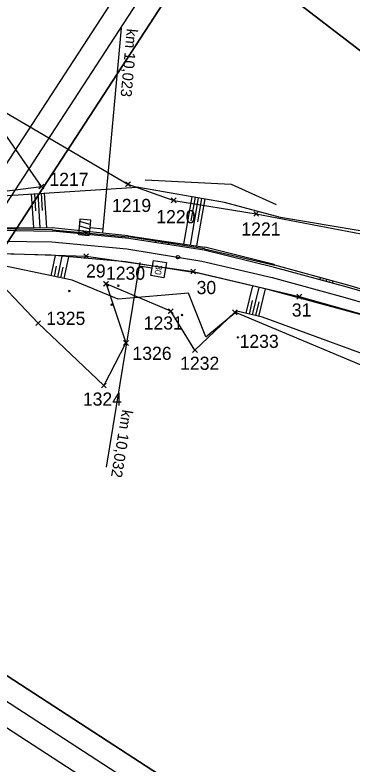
# Model space of a CAD drawing. Extents: x -866402 to -860377, y -1041908 to -1038598.
# Drawn here: x -862289.5 to -862212.6, y -1039343.6 to -1039172.6 of the extents above; entities that cross this region are included whole.
import ezdxf

# ---------------------------------------------------------------- set-up
doc = ezdxf.new("R2010")
doc.units = 0
for name, color, linetype in [('PS 01 trasa', 7, 'Continuous'), ('PS 02 trasa', 7, 'Continuous'), ('SO 01 trasa', 7, 'Continuous'), ('SZDC', 7, 'Continuous'), ('Vrstva 1', 7, 'Continuous'), ('Vrstva 48', 7, 'Continuous'), ('Vrstva 49', 7, 'Continuous'), ('Vrstva 5', 7, 'Continuous'), ('Vrstva 60', 7, 'Continuous'), ('Vrstva 7', 7, 'Continuous')]:
    doc.layers.add(name, color=color, linetype=linetype)

msp = doc.modelspace()

# ---------------------------------------------------------------- linework, layer by layer
at = {"layer": 'PS 01 trasa'}
msp.add_lwpolyline([(-862299.09, -1039226.88), (-862273.29, -1039227.68), (-862248.85, -1039231.2), (-862224.66, -1039236.92), (-862200.64, -1039243.69), (-862176.76, -1039250.51), (-862152.59, -1039257.52), (-862128.57, -1039264.44), (-862103.22, -1039271.85), (-862102.22, -1039272.14), (-862096.54, -1039273.77), (-862095.01, -1039274.21), (-862087.95, -1039276.24), (-862082.39, -1039277.83)], dxfattribs=at)
at = {"layer": 'PS 02 trasa'}
msp.add_lwpolyline([(-862490.8, -1039355.08), (-862481.41, -1039336.58), (-862468.07, -1039315.92), (-862454.02, -1039298.95), (-862434.76, -1039279.82), (-862415.25, -1039264.75), (-862394.03, -1039251.93), (-862371.24, -1039241.59), (-862347.95, -1039233.96), (-862323.82, -1039229.06), (-862299.09, -1039226.88), (-862273.29, -1039227.68), (-862248.85, -1039231.2), (-862224.66, -1039236.92), (-862200.64, -1039243.69)], dxfattribs=at)
at = {"layer": 'SO 01 trasa'}
msp.add_lwpolyline([(-862299.09, -1039226.88), (-862273.29, -1039227.68), (-862248.85, -1039231.2), (-862224.66, -1039236.92), (-862200.64, -1039243.69), (-862176.76, -1039250.51), (-862152.59, -1039257.52), (-862128.57, -1039264.44), (-862103.22, -1039271.85)], dxfattribs=at)
at = {"layer": 'SZDC'}
for points in [[(-862521.71, -1039358.08), (-862507.17, -1039329.53), (-862500.14, -1039305.05), (-862498.55, -1039302.13), (-862487.25, -1039304.3), (-862484.62, -1039297.79), (-862467.38, -1039281.45), (-862436.33, -1039256.55), (-862366.3, -1039227.38), (-862303.99, -1039214.35), (-862283.48, -1039211.79), (-862297.66, -1039191.42), (-862263.73, -1039211.26), (-862253.31, -1039214.94), (-862234.51, -1039218.03), (-862199.37, -1039224.74)], [(-862268.74, -1039234), (-862264.19, -1039247.49), (-862269.23, -1039257.19), (-862284.23, -1039242.97), (-862296.71, -1039229.87)], [(-862197.34, -1039258.12), (-862239.36, -1039240.49), (-862248.45, -1039249.1), (-862253.99, -1039240.23), (-862268.74, -1039234)]]:
    msp.add_lwpolyline(points, dxfattribs=at)
at = {"layer": 'Vrstva 1'}
for points in [[(-862350.36, -1039297.02), (-861294.1, -1039983.97), (-861132.18, -1039735), (-862188.44, -1039048.05)], [(-862186.98, -1039054.97), (-861139.1, -1039736.46), (-861295.57, -1039977.05), (-862343.44, -1039295.55)], [(-862336.53, -1039294.09), (-861468.88, -1039858.37), (-861317.86, -1039626.16), (-862185.51, -1039061.88)], [(-862185.51, -1039061.88), (-861317.86, -1039626.16), (-861468.88, -1039858.37), (-862336.53, -1039294.09)], [(-862752.84, -1040069.45), (-862122.79, -1039248.31), (-862342.55, -1039079.69), (-862972.6, -1039900.83)], [(-862972.6, -1039900.83), (-862342.55, -1039079.69), (-862122.79, -1039248.31), (-862752.84, -1040069.45)]]:
    msp.add_lwpolyline(points, close=True, dxfattribs=at)
msp.add_lwpolyline([(-862494.61, -1039356.98), (-862487.83, -1039342.57), (-862479.6, -1039328.11), (-862470.61, -1039314.75), (-862460.78, -1039302.18), (-862456.07, -1039296.77), (-862449.22, -1039289.53), (-862437.48, -1039278.49), (-862424.62, -1039268.05), (-862410.54, -1039258.33), (-862394.98, -1039249.32), (-862379.54, -1039241.95), (-862364.62, -1039236.19), (-862348.59, -1039231.34), (-862331.87, -1039227.62), (-862314.89, -1039225.23), (-862298.26, -1039224.19), (-862281.07, -1039224.42), (-862264.02, -1039225.97), (-862246.91, -1039228.79), (-862230.83, -1039232.57), (-862214.22, -1039237.15), (-862198.47, -1039241.66)], dxfattribs=at)
msp.add_circle((-862252.34, -1039227.9), 0.4, dxfattribs=at)
at = {"layer": 'Vrstva 48'}
for p, q in [((-862285.8, -1039213.49), (-862285.3, -1039221.2)), ((-862285.06, -1039213.44), (-862284.8, -1039217.32)), ((-862284.31, -1039213.39), (-862283.8, -1039221.21)), ((-862283.56, -1039213.34), (-862283.3, -1039217.28)), ((-862282.81, -1039213.29), (-862282.29, -1039221.22)), ((-862249.18, -1039214.11), (-862251.07, -1039224.92)), ((-862247.7, -1039214.37), (-862249.58, -1039225.14)), ((-862248.44, -1039214.24), (-862249.38, -1039219.63)), ((-862246.22, -1039214.63), (-862248.1, -1039225.35)), ((-862246.96, -1039214.5), (-862247.9, -1039219.87)), ((-862257.4, -1039224.57), (-862257.35, -1039224.25)), ((-862256.66, -1039224.69), (-862256.64, -1039224.53)), ((-862255.92, -1039224.8), (-862255.87, -1039224.49)), ((-862255.18, -1039224.92), (-862255.16, -1039224.76)), ((-862254.44, -1039225.03), (-862254.39, -1039224.73)), ((-862281.23, -1039232.15), (-862280.26, -1039227.53)), ((-862279.76, -1039232.46), (-862278.76, -1039227.66)), ((-862278.3, -1039232.77), (-862277.25, -1039227.8)), ((-862280.5, -1039232.31), (-862280, -1039229.95)), ((-862279.03, -1039232.61), (-862278.52, -1039230.17)), ((-862219.98, -1039233.06), (-862219.85, -1039232.59)), ((-862236.78, -1039240.72), (-862235.27, -1039234.47)), ((-862219.25, -1039233.26), (-862219.19, -1039233.02)), ((-862218.53, -1039233.45), (-862218.41, -1039232.98)), ((-862217.81, -1039233.64), (-862217.74, -1039233.41)), ((-862217.08, -1039233.84), (-862216.96, -1039233.38)), ((-862235.32, -1039241.07), (-862233.81, -1039234.81)), ((-862233.87, -1039241.43), (-862232.35, -1039235.15)), ((-862236.05, -1039240.9), (-862235.3, -1039237.77)), ((-862234.59, -1039241.25), (-862233.84, -1039238.11))]:
    msp.add_line(p, q, dxfattribs=at)
at = {"layer": 'Vrstva 49'}
for p, q in [((-862304.63, -1039214.72), (-862261.74, -1039211.91)), ((-862298.34, -1039221.11), (-862281.02, -1039221.22)), ((-862280.97, -1039221.69), (-862298.32, -1039221.4)), ((-862263.71, -1039223.06), (-862281.02, -1039221.22)), ((-862280.97, -1039221.69), (-862263.62, -1039223.25)), ((-862263.71, -1039223.06), (-862246.23, -1039225.63)), ((-862246.28, -1039226.03), (-862263.62, -1039223.25)), ((-862281.28, -1039227.44), (-862296.42, -1039227.08)), ((-862264.25, -1039228.95), (-862281.28, -1039227.44)), ((-862246.28, -1039226.03), (-862230.28, -1039229.76)), ((-862276.49, -1039233.14), (-862296.11, -1039229.04)), ((-862247.39, -1039231.63), (-862264.25, -1039228.95)), ((-862231.87, -1039235.27), (-862247.39, -1039231.63)), ((-862265.95, -1039237.49), (-862276.49, -1039233.14)), ((-862266.09, -1039234.26), (-862265.73, -1039234.62)), ((-862266.09, -1039234.62), (-862265.73, -1039234.26)), ((-862277.29, -1039235.46), (-862276.94, -1039235.82)), ((-862277.29, -1039235.82), (-862276.94, -1039235.46)), ((-862249.91, -1039236.12), (-862265.95, -1039237.49)), ((-862245.96, -1039246.08), (-862249.91, -1039236.12)), ((-862215.26, -1039239.77), (-862231.87, -1039235.27)), ((-862267.62, -1039238.54), (-862267.27, -1039238.89)), ((-862267.62, -1039238.89), (-862267.27, -1039238.54)), ((-862251.58, -1039240.95), (-862251.22, -1039241.3)), ((-862251.58, -1039241.3), (-862251.22, -1039240.95)), ((-862245.96, -1039246.08), (-862238.9, -1039240.21)), ((-862233.07, -1039241.62), (-862238.9, -1039240.21)), ((-862199.48, -1039244.17), (-862215.26, -1039239.77)), ((-862203.03, -1039252.65), (-862233.07, -1039241.62)), ((-862238.87, -1039246.05), (-862238.52, -1039246.4)), ((-862238.87, -1039246.4), (-862238.52, -1039246.05))]:
    msp.add_line(p, q, dxfattribs=at)
for points in [[(-862259.81, -1039210.26), (-862240.2, -1039211.28), (-862229.95, -1039215.88)], [(-862195.41, -1039226.33), (-862210.35, -1039221.97), (-862228.95, -1039218.83), (-862241.73, -1039215.42), (-862261.74, -1039211.91)], [(-862332.14, -1039224.48), (-862316.38, -1039223.19), (-862298.34, -1039221.67), (-862280.86, -1039222.01)], [(-862173.57, -1039246.48), (-862197.8, -1039239.43), (-862213.73, -1039234.74), (-862230.32, -1039230.29), (-862246.38, -1039226.28), (-862263.56, -1039223.62), (-862280.86, -1039222.01)], [(-862230.28, -1039229.76), (-862230.36, -1039229.59), (-862246.23, -1039225.63)], [(-862197.64, -1039239), (-862213.57, -1039234.3), (-862230.28, -1039229.76)]]:
    msp.add_lwpolyline(points, dxfattribs=at)
at = {"layer": 'Vrstva 5'}
for p, q in [((-862261.05, -1039229.15), (-862261.3, -1039230.63)), ((-862261.18, -1039229.89), (-862268.73, -1039275.87)), ((-862261.18, -1039229.89), (-862258.22, -1039230.38))]:
    msp.add_line(p, q, dxfattribs=at)
msp.add_lwpolyline([(-862258.5, -1039232.1), (-862257.93, -1039228.65), (-862254.97, -1039229.14), (-862255.54, -1039232.59)], close=True, dxfattribs=at)
at = {"layer": 'Vrstva 60'}
for p, q in [((-862283.03, -1039212.24), (-862284.03, -1039211.24)), ((-862283.03, -1039211.34), (-862284.03, -1039212.34)), ((-862283.93, -1039212.24), (-862282.93, -1039211.24)), ((-862283.93, -1039211.34), (-862282.93, -1039212.34)), ((-862283.48, -1039211.79), (-862283.48, -1039211.79)), ((-862263.28, -1039211.71), (-862264.28, -1039210.71)), ((-862263.28, -1039210.81), (-862264.28, -1039211.81)), ((-862264.18, -1039211.71), (-862263.18, -1039210.71)), ((-862264.18, -1039210.81), (-862263.18, -1039211.81)), ((-862263.73, -1039211.26), (-862263.73, -1039211.26)), ((-862252.86, -1039215.39), (-862253.86, -1039214.39)), ((-862252.86, -1039214.49), (-862253.86, -1039215.49)), ((-862253.76, -1039215.39), (-862252.76, -1039214.39)), ((-862253.76, -1039214.49), (-862252.76, -1039215.49)), ((-862253.31, -1039214.94), (-862253.31, -1039214.94)), ((-862234.06, -1039218.48), (-862235.06, -1039217.48)), ((-862234.06, -1039217.58), (-862235.06, -1039218.58)), ((-862234.96, -1039218.48), (-862233.96, -1039217.48)), ((-862234.96, -1039217.58), (-862233.96, -1039218.58)), ((-862234.51, -1039218.03), (-862234.51, -1039218.03)), ((-862272.83, -1039228.13), (-862273.83, -1039227.13)), ((-862272.83, -1039227.23), (-862273.83, -1039228.23)), ((-862273.73, -1039228.13), (-862272.73, -1039227.13)), ((-862273.73, -1039227.23), (-862272.73, -1039228.23)), ((-862273.29, -1039227.68), (-862273.29, -1039227.68)), ((-862248.4, -1039231.65), (-862249.4, -1039230.65)), ((-862248.4, -1039230.75), (-862249.4, -1039231.75)), ((-862249.3, -1039231.65), (-862248.3, -1039230.65)), ((-862249.3, -1039230.75), (-862248.3, -1039231.75)), ((-862248.85, -1039231.2), (-862248.85, -1039231.2)), ((-862268.29, -1039234.45), (-862269.29, -1039233.45)), ((-862268.29, -1039233.55), (-862269.29, -1039234.55)), ((-862269.19, -1039234.45), (-862268.19, -1039233.45)), ((-862269.19, -1039233.55), (-862268.19, -1039234.55)), ((-862268.74, -1039234), (-862268.74, -1039234)), ((-862224.21, -1039237.37), (-862225.21, -1039236.37)), ((-862224.21, -1039236.47), (-862225.21, -1039237.47)), ((-862225.11, -1039237.37), (-862224.11, -1039236.37)), ((-862225.11, -1039236.47), (-862224.11, -1039237.47)), ((-862224.66, -1039236.92), (-862224.66, -1039236.92)), ((-862253.54, -1039240.68), (-862254.54, -1039239.68)), ((-862253.54, -1039239.78), (-862254.54, -1039240.78)), ((-862254.44, -1039240.68), (-862253.44, -1039239.68)), ((-862254.44, -1039239.78), (-862253.44, -1039240.78)), ((-862253.99, -1039240.23), (-862253.99, -1039240.23)), ((-862238.91, -1039240.94), (-862239.91, -1039239.94)), ((-862238.91, -1039240.04), (-862239.91, -1039241.04)), ((-862239.81, -1039240.94), (-862238.81, -1039239.94)), ((-862239.81, -1039240.04), (-862238.81, -1039241.04)), ((-862239.36, -1039240.49), (-862239.36, -1039240.49)), ((-862283.78, -1039243.42), (-862284.78, -1039242.42)), ((-862283.78, -1039242.52), (-862284.78, -1039243.52)), ((-862284.68, -1039243.42), (-862283.68, -1039242.42)), ((-862284.68, -1039242.52), (-862283.68, -1039243.52)), ((-862284.23, -1039242.97), (-862284.23, -1039242.97)), ((-862263.74, -1039247.94), (-862264.74, -1039246.94)), ((-862263.74, -1039247.04), (-862264.74, -1039248.04)), ((-862264.64, -1039247.94), (-862263.64, -1039246.94)), ((-862264.64, -1039247.04), (-862263.64, -1039248.04)), ((-862264.19, -1039247.49), (-862264.19, -1039247.49)), ((-862248, -1039249.55), (-862249, -1039248.55)), ((-862248, -1039248.65), (-862249, -1039249.65)), ((-862248.9, -1039249.55), (-862247.9, -1039248.55)), ((-862248.9, -1039248.65), (-862247.9, -1039249.65)), ((-862248.45, -1039249.1), (-862248.45, -1039249.1)), ((-862268.78, -1039257.64), (-862269.78, -1039256.64)), ((-862269.68, -1039257.64), (-862268.68, -1039256.64)), ((-862268.78, -1039256.74), (-862269.78, -1039257.74)), ((-862269.68, -1039256.74), (-862268.68, -1039257.74)), ((-862269.23, -1039257.19), (-862269.23, -1039257.19))]:
    msp.add_line(p, q, dxfattribs=at)
at = {"layer": 'Vrstva 7'}
for p, q in [((-862269.41, -1039221.5), (-862265.21, -1039175.65)), ((-862274.86, -1039220.76), (-862272.42, -1039221.48)), ((-862272.33, -1039220.49), (-862274.77, -1039219.76)), ((-862269.47, -1039222.25), (-862269.34, -1039220.76)), ((-862272.51, -1039222.48), (-862274.95, -1039221.75))]:
    msp.add_line(p, q, dxfattribs=at)
msp.add_lwpolyline([(-862269.41, -1039221.5), (-862272.39, -1039221.23), (-862272.24, -1039219.49), (-862274.73, -1039219.26), (-862275.04, -1039222.75), (-862272.55, -1039222.98), (-862272.39, -1039221.23)], dxfattribs=at)

# ---------------------------------------------------------------- texts
at = {"layer": 'Vrstva 5'}
for s, height, p in [('30', 1.5, (-862257.33, -1039229.6)), ('km 10,032', 2.5, (-862265.07, -1039262.6))]:
    msp.add_text(s, height=height, rotation=260.6246, dxfattribs=at).set_placement(p)
at = {"layer": 'Vrstva 60'}
for s, p in [('1217', (-862281.64, -1039211.65)), ('1219', (-862267.38, -1039217.6)), ('1220', (-862257.27, -1039220.17)), ('1221', (-862237.87, -1039222.98)), ('29', (-862273.29, -1039232.56)), ('1230', (-862268.74, -1039233.07)), ('30', (-862248.08, -1039236.34)), ('31', (-862226.37, -1039241.46)), ('1325', (-862282.39, -1039243.37)), ('1231', (-862260.14, -1039244.43)), ('1233', (-862238.28, -1039248.61)), ('1326', (-862262.71, -1039251.36)), ('1232', (-862251.84, -1039253.62)), ('1324', (-862274.02, -1039261.8))]:
    msp.add_text(s, height=3, dxfattribs=at).set_placement(p)
at = {"layer": 'Vrstva 7'}
msp.add_text('km 10,023', height=2.5, rotation=264.769, dxfattribs=at).set_placement((-862264, -1039175.69))

doc.saveas('drawing.dxf')
